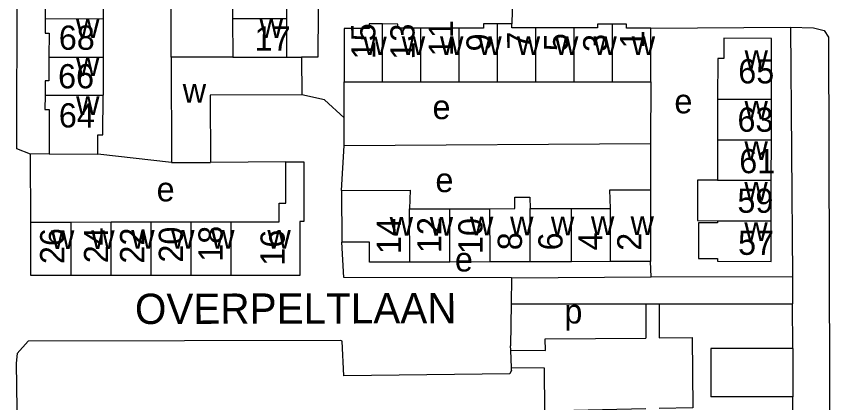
# Model space of a CAD drawing. Extents: x 159675 to 162108, y 386471 to 388472.
# Drawn here: x 161166.2 to 161300.6, y 388079.2 to 388143 of the extents above; entities that cross this region are included whole.
import ezdxf

# ---------------------------------------------------------------- set-up
doc = ezdxf.new("R2010")
doc.units = 0
for name, color, linetype in [('BLT_Basislijn', 7, 'Continuous'), ('BLT_Bebouwing', 7, 'Continuous'), ('BLT_Centroide', 7, 'Continuous'), ('BLT_Huisnummer', 7, 'Continuous'), ('BLT_Huisnummer_ tussenligend', 7, 'Continuous'), ('BLT_Onderverdeling_panden', 7, 'Continuous'), ('BLT_Straatnaam', 7, 'Continuous')]:
    doc.layers.add(name, color=color, linetype=linetype)

msp = doc.modelspace()

# ---------------------------------------------------------------- linework, layer by layer
at = {"layer": 'BLT_Basislijn'}
for p, q in [((161191.81, 388136.29), (161191.7, 388174.38)), ((161248.55, 388160.23), (161248.12, 388141.8)), ((161220.39, 388126.28), (161220.4, 388132.22)), ((161271.06, 388132.19), (161270.99, 388122.01)), ((161220.38, 388121.71), (161220.39, 388126.28)), ((161219.95, 388114.25), (161220.38, 388121.71)), ((161220.38, 388121.71), (161270.99, 388122.01)), ((161270.99, 388122.01), (161271.01, 388114.39)), ((161171.63, 388120.3), (161168.55, 388120.29)), ((161168.59, 388109.07), (161168.55, 388120.29)), ((161191.84, 388118.9), (161179.71, 388120.29)), ((161271.1, 388100.02), (161271.04, 388102.55)), ((161248.03, 388099.86), (161247.98, 388095.54)), ((161248.03, 388099.86), (161271.1, 388100.02)), ((161271.1, 388100.02), (161294.46, 388100.07)), ((161294.46, 388100.07), (161294.49, 388095.57)), ((161247.98, 388095.54), (161247.89, 388088.64)), ((161247.98, 388095.54), (161270.24, 388095.55)), ((161270.24, 388095.55), (161270.24, 388089.92)), ((161270.24, 388095.55), (161272.47, 388095.55)), ((161272.47, 388095.55), (161294.49, 388095.57)), ((161272.47, 388095.55), (161272.47, 388089.93)), ((161247.92, 388087.9), (161247.89, 388088.64)), ((161248.05, 388084.98), (161247.92, 388087.9)), ((161294.51, 388088.19), (161280.98, 388088.18)), ((161280.98, 388088.18), (161280.99, 388080.2)), ((161294.51, 388088.19), (161294.52, 388080.22)), ((161248.07, 388084.59), (161248.05, 388084.98)), ((161253.5, 388084.95), (161248.05, 388084.98)), ((161294.52, 388080.22), (161280.99, 388080.2))]:
    msp.add_line(p, q, dxfattribs=at)
for points in [[(161168.55, 388120.29), (161166.29, 388121.14), (161166.41, 388174.24)], [(161216.3, 388174.54), (161216.03, 388136.26), (161213.36, 388136.29)], [(161271.07, 388141.09), (161294.17, 388141.26)], [(161294.17, 388141.26), (161294.46, 388100.07)], [(161294.17, 388141.26), (161297.93, 388141.15), (161299.73, 388140.69), (161300.43, 388139.6), (161300.63, 388064)], [(161220.39, 388126.28), (161217.15, 388129.26), (161213.37, 388130.05)], [(161210.75, 388119), (161198.3, 388118.87)], [(161248.03, 388099.86), (161220.36, 388099.92), (161220, 388105.76)], [(161294.51, 388088.19), (161294.49, 388095.57)], [(161248.07, 388084.59), (161247.78, 388084.01), (161220.36, 388083.68), (161220.08, 388089.37), (161219.86, 388089.53), (161168.17, 388089.37), (161166.36, 388087.38), (161166.2, 388085.75), (161166.41, 388070.5), (161166.83, 388062.99), (161168.29, 388061.57), (161173.23, 388061.33), (161270.24, 388061.22)], [(161247.92, 388087.9), (161253.65, 388087.83), (161253.61, 388089.78), (161270.24, 388089.92)], [(161272.47, 388089.93), (161277.92, 388089.98), (161278.03, 388078.39), (161272.47, 388078.27)], [(161270.24, 388078.22), (161253.57, 388077.86), (161253.5, 388084.95)], [(161294.57, 388061.19), (161294.52, 388080.22)]]:
    msp.add_lwpolyline(points, dxfattribs=at)
at = {"layer": 'BLT_Bebouwing'}
for p, q in [((161180.57, 388148.98), (161180.56, 388142.64)), ((161201.96, 388149.02), (161201.96, 388142.66)), ((161210.83, 388149.03), (161210.84, 388142.68)), ((161180.56, 388142.64), (161180.55, 388136.3)), ((161201.96, 388142.66), (161201.97, 388136.3)), ((161210.84, 388142.68), (161210.85, 388136.29)), ((161248.12, 388141.8), (161245.74, 388141.8)), ((161239.4, 388141.07), (161233.07, 388141.07)), ((161258.41, 388141.11), (161252.07, 388141.12)), ((161180.55, 388136.3), (161180.54, 388129.99)), ((161201.97, 388136.3), (161191.81, 388136.29)), ((161191.81, 388136.29), (161191.84, 388118.9)), ((161210.85, 388136.29), (161213.36, 388136.29)), ((161213.36, 388136.29), (161213.37, 388130.05)), ((161226.73, 388132.22), (161233.06, 388132.21)), ((161233.06, 388132.21), (161239.4, 388132.21)), ((161239.4, 388132.21), (161245.73, 388132.2)), ((161245.73, 388132.2), (161252.07, 388132.2)), ((161252.07, 388132.2), (161258.4, 388132.2)), ((161258.4, 388132.2), (161264.73, 388132.19)), ((161264.73, 388132.19), (161271.06, 388132.19)), ((161282.1, 388129.36), (161282.09, 388122.66)), ((161290.99, 388122.65), (161291, 388129.34)), ((161282.09, 388122.66), (161282.08, 388115.97)), ((161290.98, 388115.96), (161290.99, 388122.65)), ((161290.97, 388109.27), (161290.98, 388115.96)), ((161219.95, 388114.25), (161220, 388105.76)), ((161231.21, 388111.23), (161237.85, 388111.24)), ((161237.85, 388111.24), (161244.48, 388111.26)), ((161251.11, 388111.28), (161257.94, 388111.3)), ((161257.94, 388111.3), (161264.38, 388111.32)), ((161168.59, 388109.07), (161175.3, 388109.07)), ((161175.3, 388109.07), (161181.9, 388109.08)), ((161181.9, 388109.08), (161188.5, 388109.08)), ((161188.5, 388109.08), (161195.1, 388109.08)), ((161195.1, 388109.08), (161201.7, 388109.09)), ((161201.7, 388109.09), (161205.76, 388109.09)), ((161237.87, 388102.45), (161231.23, 388102.43)), ((161244.5, 388102.47), (161237.87, 388102.45)), ((161251.14, 388102.49), (161244.5, 388102.47)), ((161257.97, 388102.51), (161251.14, 388102.49)), ((161264.41, 388102.53), (161257.97, 388102.51)), ((161271.04, 388102.55), (161264.41, 388102.53)), ((161181.9, 388100.24), (161175.3, 388100.23)), ((161188.5, 388100.24), (161181.9, 388100.24)), ((161195.1, 388100.24), (161188.5, 388100.24)), ((161201.7, 388100.25), (161195.1, 388100.24)), ((161205.76, 388100.25), (161201.7, 388100.25))]:
    msp.add_line(p, q, dxfattribs=at)
for points in [[(161171.63, 388148.99), (161171.63, 388145.03), (161171, 388145.03), (161171, 388142.65)], [(161171, 388142.65), (161171, 388140.27), (161171.62, 388140.27), (161171.61, 388136.31)], [(161226.74, 388141.77), (161224.53, 388141.77), (161224.53, 388141.04), (161220.4, 388141.04), (161220.4, 388132.22)], [(161233.07, 388141.07), (161229.24, 388141.08), (161229.24, 388141.76), (161226.74, 388141.77)], [(161245.74, 388141.8), (161243.44, 388141.8), (161243.44, 388141.07), (161239.4, 388141.07)], [(161252.07, 388141.12), (161248.12, 388141.12), (161248.12, 388141.8)], [(161264.74, 388141.74), (161262.28, 388141.74), (161262.28, 388141.11), (161258.41, 388141.11)], [(161271.07, 388141.09), (161267.03, 388141.09), (161267.03, 388141.74), (161264.74, 388141.74)], [(161271.06, 388132.19), (161271.07, 388136.09), (161271.07, 388141.09)], [(161291, 388129.34), (161291.02, 388139.38), (161283.12, 388139.4), (161283.12, 388136.05), (161282.12, 388136.05), (161282.1, 388129.36)], [(161171.61, 388136.31), (161171.6, 388132.36), (161170.96, 388132.36), (161170.96, 388130.01)], [(161220.4, 388132.22), (161225.4, 388132.22), (161226.73, 388132.22)], [(161170.96, 388130.01), (161170.95, 388127.65), (161171.64, 388127.65), (161171.63, 388120.3)], [(161179.71, 388120.29), (161179.71, 388123.48), (161180.53, 388123.48), (161180.54, 388129.99)], [(161213.37, 388130.05), (161198.26, 388130.02), (161198.3, 388118.87)], [(161171.63, 388120.3), (161179.71, 388120.29)], [(161191.84, 388118.9), (161198.3, 388118.87)], [(161205.76, 388109.09), (161209.63, 388109.1), (161209.63, 388112.18), (161210.76, 388112.18), (161210.75, 388119)], [(161210.75, 388119), (161213.71, 388119), (161213.72, 388109.16), (161213.05, 388109.16), (161213.06, 388100.26), (161205.76, 388100.25)], [(161282.08, 388115.97), (161278.79, 388115.96), (161278.8, 388109.3), (161282.07, 388109.28)], [(161219.95, 388114.25), (161231.29, 388114.32), (161231.21, 388111.23)], [(161264.38, 388111.32), (161264.29, 388114.37), (161271.01, 388114.39)], [(161271.01, 388114.39), (161271.02, 388107.55), (161271.04, 388102.55)], [(161244.48, 388111.26), (161248.61, 388111.28), (161248.6, 388113.17), (161251.09, 388113.17), (161251.11, 388111.28)], [(161282.07, 388109.28), (161282.07, 388108.95), (161278.96, 388108.96), (161278.95, 388103.06), (161282.06, 388103.05), (161282.06, 388102.59), (161290.96, 388102.57), (161290.97, 388109.27)], [(161175.3, 388100.23), (161168.59, 388100.23), (161168.59, 388109.07)], [(161231.23, 388102.43), (161224.6, 388102.42), (161224.59, 388105.77), (161220, 388105.76)]]:
    msp.add_lwpolyline(points, dxfattribs=at)
at = {"layer": 'BLT_Onderverdeling_panden'}
for p, q in [((161171, 388142.65), (161180.56, 388142.64)), ((161201.96, 388142.66), (161210.84, 388142.68)), ((161226.73, 388132.22), (161226.74, 388141.77)), ((161245.73, 388132.2), (161245.74, 388141.8)), ((161264.73, 388132.19), (161264.74, 388141.74)), ((161233.06, 388132.21), (161233.07, 388141.07)), ((161239.4, 388132.21), (161239.4, 388141.07)), ((161252.07, 388132.2), (161252.07, 388141.12)), ((161258.4, 388132.2), (161258.41, 388141.11)), ((161171.61, 388136.31), (161180.55, 388136.3)), ((161201.97, 388136.3), (161210.85, 388136.29)), ((161170.96, 388130.01), (161180.54, 388129.99)), ((161282.1, 388129.36), (161291, 388129.34)), ((161282.09, 388122.66), (161290.99, 388122.65)), ((161282.08, 388115.97), (161290.98, 388115.96)), ((161231.23, 388102.43), (161231.21, 388111.23)), ((161237.87, 388102.45), (161237.85, 388111.24)), ((161244.5, 388102.47), (161244.48, 388111.26)), ((161251.14, 388102.49), (161251.11, 388111.28)), ((161257.97, 388102.51), (161257.94, 388111.3)), ((161264.41, 388102.53), (161264.38, 388111.32)), ((161282.07, 388109.28), (161290.97, 388109.27)), ((161175.3, 388100.23), (161175.3, 388109.07)), ((161181.9, 388100.24), (161181.9, 388109.08)), ((161188.5, 388100.24), (161188.5, 388109.08)), ((161195.1, 388100.24), (161195.1, 388109.08)), ((161201.7, 388100.25), (161201.7, 388109.09))]:
    msp.add_line(p, q, dxfattribs=at)

# ---------------------------------------------------------------- texts
at = {"layer": 'BLT_Centroide'}
for s, p in [('w', (161176.08, 388139.47)), ('w', (161206.41, 388139.47)), ('w', (161223.56, 388136.62)), ('w', (161229.91, 388136.64)), ('w', (161236.23, 388136.64)), ('w', (161242.56, 388136.64)), ('w', (161248.91, 388136.66)), ('w', (161255.23, 388136.66)), ('w', (161261.58, 388136.66)), ('w', (161267.91, 388136.64)), ('w', (161286.56, 388134.36)), ('w', (161176.08, 388133.16)), ('w', (161193.71, 388128.78)), ('w', (161176.09, 388126.75)), ('e', (161274.96, 388127.01)), ('e', (161234.99, 388126.05)), ('w', (161286.55, 388126)), ('w', (161286.54, 388119.31)), ('e', (161235.47, 388114)), ('e', (161189.4, 388112.48)), ('w', (161286.52, 388112.62)), ('w', (161227.91, 388106.83)), ('w', (161234.53, 388106.84)), ('w', (161241.17, 388106.86)), ('w', (161247.81, 388106.88)), ('w', (161254.55, 388106.89)), ('w', (161261.17, 388106.92)), ('w', (161267.72, 388106.94)), ('w', (161286.52, 388105.94)), ('w', (161171.94, 388104.64)), ('w', (161178.59, 388104.64)), ('w', (161185.2, 388104.66)), ('w', (161191.8, 388104.67)), ('w', (161198.41, 388104.67)), ('w', (161207.7, 388104.67)), ('e', (161238.69, 388100.9)), ('p', (161256.78, 388092.32))]:
    msp.add_text(s, height=4, dxfattribs=at).set_placement(p)
at = {"layer": 'BLT_Huisnummer'}
for s, rotation, p in [('68', 359.9167, (161173.23, 388137.51)), ('15', 90.1564, (161225.56, 388135.94)), ('17', 359.9032, (161205.6, 388137.37)), ('1', 90.163, (161269.98, 388137.73)), ('9', 90.163, (161244.6, 388137.24)), ('5', 90.163, (161257.42, 388137.28)), ('65', 359.9099, (161285.51, 388131.96)), ('64', 359.9198, (161173.23, 388124.68)), ('61', 359.9099, (161285.68, 388117.13)), ('14', 90.1564, (161229.79, 388103.79)), ('10', 90.1564, (161243.26, 388103.79)), ('26', 90.0454, (161174.14, 388102.12)), ('20', 90.0389, (161193.75, 388102.36)), ('16', 90.0389, (161210.56, 388101.85)), ('6', 90.163, (161256.48, 388104.38)), ('2', 90.163, (161269.52, 388104.32)), ('57', 359.9099, (161285.48, 388103.65))]:
    msp.add_text(s, height=4, rotation=rotation, dxfattribs=at).set_placement(p)
at = {"layer": 'BLT_Huisnummer_ tussenligend'}
for s, rotation, p in [('13', 90.1564, (161232.03, 388135.88)), ('11', 90.1564, (161238.37, 388136.44)), ('7', 90.163, (161251.33, 388137.54)), ('3', 90.163, (161263.89, 388137.15)), ('66', 359.9198, (161173.11, 388131.14)), ('63', 359.9099, (161285.38, 388123.98)), ('59', 359.9099, (161285.37, 388110.6)), ('12', 90.1564, (161236.47, 388103.95)), ('24', 90.0454, (161181.39, 388102.26)), ('22', 90.0389, (161187.35, 388102.2)), ('18', 90.0389, (161200.31, 388102.49)), ('8', 90.1564, (161249.77, 388104.41)), ('4', 90.163, (161263.07, 388104.4))]:
    msp.add_text(s, height=4, rotation=rotation, dxfattribs=at).set_placement(p)
at = {"layer": 'BLT_Straatnaam'}
msp.add_text('OVERPELTLAAN', height=5, rotation=0.1326, dxfattribs=at).set_placement((161185.82, 388092.23))

doc.saveas('drawing.dxf')
